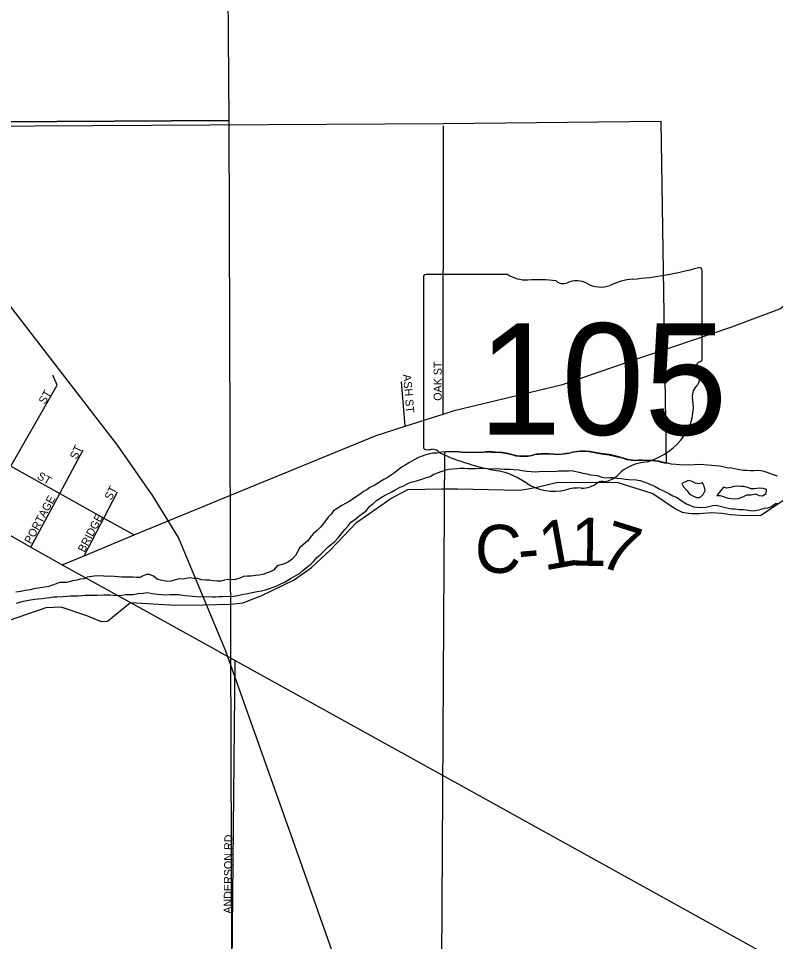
# Model space of a CAD drawing. Extents: x 1588073 to 2013523, y 1090242 to 1357120.
# Drawn here: x 1731924 to 1736650, y 1255544 to 1261308 of the extents above; entities that cross this region are included whole.
import ezdxf

# ---------------------------------------------------------------- set-up
doc = ezdxf.new("R2010")
doc.units = 0
for name, color, linetype in [('GM_X_City_Street', 7, 'Continuous'), ('GM_X_City_Street_Text', 7, 'Continuous'), ('GM_X_Corporation', 7, 'Continuous'), ('GM_X_County_Road', 7, 'Continuous'), ('GM_X_County_Road_Text', 7, 'Continuous'), ('GM_X_Major_River', 7, 'Continuous'), ('GM_X_Rail_Line', 7, 'Continuous'), ('GM_X_Section', 7, 'Continuous'), ('GM_X_State_Location', 7, 'Continuous'), ('GM_X_State_Route', 7, 'Continuous'), ('GM_X_State_Shield', 7, 'Continuous'), ('GM_X_US_Route', 7, 'Continuous')]:
    doc.layers.add(name, color=color, linetype=linetype)

msp = doc.modelspace()

# ---------------------------------------------------------------- linework, layer by layer
at = {"layer": 'GM_X_City_Street'}
for points in [[(1734574.8, 1258837.1), (1734577.4, 1260637.8)], [(1730052.6, 1259528.9), (1730381.7, 1259345.5), (1730587.5, 1259230.7), (1730956.8, 1259024.7), (1731283.7, 1258842.5), (1731568.2, 1258683.8), (1731875.7, 1258512.3), (1732181.5, 1258341.8), (1732456.9, 1258188.2), (1732646.6, 1258082.5)], [(1731497.3, 1257862.4), (1731512.6, 1257888.4), (1731687.1, 1258184.9), (1731727.1, 1258252.9), (1731875.7, 1258512.3), (1732140.6, 1258974.7), (1732165.2, 1259018.6), (1732137.8, 1259081.1)], [(1734339.1, 1258761.6), (1734314.5, 1259039.6)], [(1732001.9, 1258006.8), (1732181.5, 1258341.8), (1732327.2, 1258613.6)], [(1731868.1, 1257551.3), (1732097.9, 1257629.7), (1732188.2, 1257634.3), (1732349.6, 1257579.5), (1732441.2, 1257541.9), (1732479.3, 1257545.3), (1732623.1, 1257660.2), (1732903.8, 1257644.5), (1733076.2, 1257645.7), (1733246.6, 1257650.9), (1733326.9, 1257659.6), (1733383.4, 1257680.7), (1733443.9, 1257703.8), (1733646, 1257802.7), (1733753.5, 1257879.1), (1733869.6, 1257987.5), (1734034.9, 1258161.2), (1734247.8, 1258310.1), (1734355, 1258366.5), (1734567.3, 1258369.8), (1734569.6, 1258369.9)], [(1732438.4, 1258152.8), (1732456.9, 1258188.2), (1732543, 1258352.5)], [(1732333.8, 1257953.2), (1732438.4, 1258152.8), (1732438.4, 1258152.8)], [(1733261, 1255623.7), (1733277.2, 1257297.8)]]:
    msp.add_lwpolyline(points, dxfattribs=at)
at = {"layer": 'GM_X_Corporation'}
msp.add_lwpolyline([(1730564.8, 1260628.5), (1734575.6, 1260651.5), (1735934, 1260666.3), (1735968, 1258529.7), (1735956, 1258531.9), (1735939.7, 1258534.8), (1735917.6, 1258541.3), (1735861.2, 1258548.2), (1735837.5, 1258544.4), (1735813.6, 1258546.8), (1735793, 1258546.9), (1735773, 1258545.4), (1735751.9, 1258547.6), (1735741.7, 1258549.4), (1735724.3, 1258552.7), (1735707.5, 1258557.7), (1735682.2, 1258563.9), (1735653.6, 1258570.7), (1735637.2, 1258575.6), (1735608.7, 1258581.7), (1735574.5, 1258585.5), (1735485.9, 1258601.9), (1735455.2, 1258604.3), (1735408.9, 1258601.3), (1735381.6, 1258596.5), (1735356.8, 1258591.1), (1735329.5, 1258586.2), (1735291, 1258582.3), (1735267.6, 1258584.9), (1735233.7, 1258587.3), (1735203.5, 1258587.9), (1735174.7, 1258586), (1735154.5, 1258585), (1735117.2, 1258575.5), (1735093.6, 1258571.2), (1735073.1, 1258571.7), (1735053.9, 1258571.9), (1735031, 1258574.3), (1735018, 1258578.3), (1734973.9, 1258589.3), (1734940.5, 1258595.8), (1734878.6, 1258598.2), (1734835.3, 1258598.6), (1734814.3, 1258595.2), (1734694, 1258597.8), (1734655, 1258601.7), (1734583.1, 1258598.8), (1734565.6, 1255417.5)], dxfattribs=at)
at = {"layer": 'GM_X_County_Road'}
for points in [[(1734569.6, 1258369.9), (1734665.7, 1258371.4), (1734956.2, 1258364.6), (1735052.3, 1258363), (1735106.6, 1258370.1), (1735179, 1258385), (1735291.7, 1258413.2), (1735666.4, 1258411), (1735883.7, 1258341.3), (1736026.4, 1258246.7), (1736068.1, 1258225.9), (1736106.1, 1258219.3), (1736128.1, 1258216.9), (1736174.2, 1258216.2), (1736250.5, 1258222.9), (1736314.5, 1258217.9), (1736368.5, 1258211), (1736460.6, 1258203.4), (1736558.8, 1258205.8), (1736706.8, 1258303.6)], [(1732984.1, 1242187.7), (1732984.1, 1242187.7), (1732997.2, 1242556.2), (1733011.8, 1244743.7), (1733098.1, 1246418.7), (1733235.4, 1250065.8), (1733232.3, 1252861), (1733248.1, 1254518.9), (1733258.8, 1255395), (1733261, 1255623.7)]]:
    msp.add_lwpolyline(points, dxfattribs=at)
at = {"layer": 'GM_X_Major_River'}
for points in [[(1736578.7, 1258477.8), (1736558.8, 1258482.1), (1736536.8, 1258484.5), (1736514.7, 1258482.8), (1736494.7, 1258483.1), (1736470.7, 1258485.4), (1736448.7, 1258485.8), (1736416.8, 1258492.2), (1736394.8, 1258494.6), (1736372.8, 1258498.9), (1736346.8, 1258501.3), (1736320.9, 1258507.7), (1736300.9, 1258512), (1736252.9, 1258516.7), (1736224.9, 1258519.1), (1736202.9, 1258519.5), (1736176.9, 1258521.8), (1736144.8, 1258520.3), (1736114.8, 1258518.7), (1736050.7, 1258519.7), (1736030.7, 1258522), (1735998.7, 1258524.5), (1735978.8, 1258530.8), (1735942.9, 1258537.3), (1735920.9, 1258543.6), (1735900.9, 1258545.9), (1735865, 1258550.5), (1735840.9, 1258546.8), (1735816.9, 1258549.2), (1735796.9, 1258549.5), (1735776.8, 1258547.8), (1735754.8, 1258550.1), (1735730.9, 1258554.4), (1735701, 1258562.9), (1735663, 1258571.5), (1735641.1, 1258577.8), (1735621.1, 1258582.1), (1735597.2, 1258586.5), (1735571.2, 1258588.9), (1735549.2, 1258593.2), (1735523.3, 1258597.6), (1735491.3, 1258604.1), (1735461.3, 1258606.5), (1735433.3, 1258604.9), (1735413.2, 1258603.2), (1735387.1, 1258599.6), (1735363, 1258593.9), (1735342.9, 1258590.2), (1735318.8, 1258586.6), (1735294.8, 1258584.9), (1735268.8, 1258587.3), (1735236.8, 1258589.8), (1735206.8, 1258590.2), (1735158.7, 1258586.9), (1735120.5, 1258577.5), (1735098.4, 1258573.8), (1735056.4, 1258574.4), (1735034.4, 1258576.7), (1734978.5, 1258591.6), (1734944.6, 1258598.1), (1734900.5, 1258598.7), (1734880.5, 1258601), (1734840.5, 1258601.6), (1734820.4, 1258597.9), (1734690.3, 1258599.8), (1734662.3, 1258604.2), (1734642.3, 1258602.5), (1734616.3, 1258602.9), (1734588.2, 1258601.3), (1734564.2, 1258599.7), (1734538, 1258594), (1734514, 1258592.4), (1734489.9, 1258588.7), (1734467.8, 1258583.1), (1734443.6, 1258575.4), (1734421.5, 1258565.7), (1734395.2, 1258552.1), (1734365, 1258534.5), (1734338.7, 1258518.8), (1734318.5, 1258507.1), (1734294.2, 1258489.4), (1734271.9, 1258469.7), (1734247.6, 1258454), (1734225.4, 1258440.3), (1734205.2, 1258428.6), (1734148.6, 1258393.4), (1734118.4, 1258379.8), (1734098.1, 1258364), (1734077.9, 1258354.3), (1734057.7, 1258336.6), (1734035.4, 1258322.9), (1734013.2, 1258307.2), (1733992.9, 1258293.4), (1733966.7, 1258279.8), (1733942.5, 1258266.1), (1733914.2, 1258248.5), (1733889.9, 1258232.8), (1733875.6, 1258213), (1733857.3, 1258193.2), (1733828.7, 1258153.6), (1733810.3, 1258131.8)], [(1733605.2, 1257800.2), (1733627.4, 1257813.8), (1733655.7, 1257829.5), (1733677.9, 1257841.2), (1733700.2, 1257860.9), (1733722.5, 1257878.6), (1733748.8, 1257900.2), (1733769.2, 1257922), (1733787.5, 1257941.8), (1733807.8, 1257957.5), (1733834.2, 1257985.2), (1733858.6, 1258010.8), (1733878.8, 1258024.6), (1733899.1, 1258042.3), (1733919.5, 1258064.1), (1733937.8, 1258087.8), (1733962.3, 1258117.6), (1733982.6, 1258139.3), (1733999, 1258163.1), (1734021.3, 1258176.8), (1734049.6, 1258200.4), (1734071.9, 1258216.1), (1734096.2, 1258235.8), (1734114.6, 1258259.6), (1734136.9, 1258277.3), (1734159.2, 1258297), (1734193.6, 1258320.6), (1734221.9, 1258336.2), (1734254.1, 1258351.7), (1734276.3, 1258363.4), (1734306.6, 1258381), (1734326.7, 1258386.7), (1734355, 1258404.4), (1734375.2, 1258412.1), (1734409.3, 1258419.6), (1734441.5, 1258431.1), (1734465.7, 1258438.8), (1734493.8, 1258448.4), (1734518.1, 1258462.1), (1734568.4, 1258481.4), (1734592.5, 1258489), (1734612.6, 1258492.8), (1734636.7, 1258496.4), (1734660.8, 1258498.1), (1734680.8, 1258499.8), (1734706.8, 1258499.4), (1734728.8, 1258497.1), (1734756.9, 1258498.6), (1734778.9, 1258498.3), (1734807, 1258499.9), (1734829, 1258499.6), (1734853, 1258497.2), (1734933.1, 1258496), (1734957, 1258493.7), (1734991.1, 1258493.2), (1735017.1, 1258490.8), (1735049.1, 1258488.3), (1735069.1, 1258486), (1735097, 1258481.6), (1735125, 1258479.2), (1735151, 1258476.8), (1735175.1, 1258478.5), (1735205.1, 1258480), (1735271.2, 1258479.1), (1735297.3, 1258482.7), (1735319.3, 1258482.3), (1735357.4, 1258483.8), (1735377.4, 1258485.5), (1735403.4, 1258479.1), (1735425.3, 1258474.8), (1735447.3, 1258468.4), (1735471.2, 1258464.1), (1735493.1, 1258457.8), (1735537.1, 1258453.1), (1735565, 1258442.7), (1735589, 1258440.3), (1735615.1, 1258441.9), (1735637.1, 1258441.6), (1735663, 1258437.2), (1735689, 1258434.8), (1735711, 1258430.5), (1735735, 1258428.1), (1735781, 1258427.5), (1735805, 1258423.1), (1735828.9, 1258414.7), (1735850.8, 1258406.4), (1735898.6, 1258385.6), (1735924.4, 1258371.2), (1735968.1, 1258350.6), (1735988, 1258340.2), (1736009.8, 1258327.9), (1736031.7, 1258317.6), (1736053.5, 1258303.2), (1736073.3, 1258288.9), (1736095.2, 1258276.5), (1736119.1, 1258266.2), (1736139, 1258257.9), (1736161, 1258255.5), (1736205, 1258254.9), (1736225.1, 1258258.6), (1736259.2, 1258266.1)], [(1736662.4, 1258450.6), (1736630.5, 1258459.1), (1736598.7, 1258471.6), (1736578.7, 1258477.8)], [(1736198.2, 1258335.2), (1736210.6, 1258361), (1736204.9, 1258387.2), (1736195.2, 1258407.3), (1736171.1, 1258401.7), (1736151.2, 1258406), (1736129.3, 1258416.3), (1736105.4, 1258422.7), (1736065, 1258403.2)], [(1736065, 1258403.2), (1736074.7, 1258383.1), (1736098.4, 1258358.7), (1736114.1, 1258336.4), (1736134, 1258326.1), (1736157.8, 1258315.7), (1736177.9, 1258317.4), (1736198.2, 1258335.2), (1736210.6, 1258361), (1736204.9, 1258387.2), (1736195.2, 1258407.3), (1736171.1, 1258401.7), (1736151.2, 1258406), (1736129.3, 1258416.3), (1736105.4, 1258422.7), (1736065, 1258403.2)], [(1736065, 1258403.2), (1736074.7, 1258383.1), (1736098.4, 1258358.7), (1736114.1, 1258336.4), (1736134, 1258326.1), (1736157.8, 1258315.7), (1736177.9, 1258317.4), (1736198.2, 1258335.2)], [(1736590.7, 1258341.4), (1736593.1, 1258367.4), (1736573.2, 1258371.7), (1736547.2, 1258374.1), (1736519.1, 1258370.5), (1736499, 1258370.8), (1736475.2, 1258379.2), (1736453.2, 1258385.5), (1736433.2, 1258385.8), (1736411.2, 1258388.1), (1736391.1, 1258384.4), (1736369, 1258378.7), (1736344.9, 1258375.1), (1736325, 1258381.4), (1736284.2, 1258329.9)], [(1736284.2, 1258329.9), (1736304.2, 1258329.6), (1736330.1, 1258321.2), (1736354, 1258312.8), (1736374, 1258310.5), (1736396, 1258308.2), (1736418.1, 1258309.9), (1736446.3, 1258321.5), (1736470.5, 1258333.1), (1736498.5, 1258332.7), (1736524.6, 1258340.4), (1736548.5, 1258330), (1736568.5, 1258327.7), (1736590.7, 1258341.4), (1736593.1, 1258367.4), (1736573.2, 1258371.7), (1736547.2, 1258374.1), (1736519.1, 1258370.5), (1736499, 1258370.8), (1736475.2, 1258379.2), (1736453.2, 1258385.5), (1736433.2, 1258385.8), (1736411.2, 1258388.1), (1736391.1, 1258384.4), (1736369, 1258378.7), (1736344.9, 1258375.1), (1736325, 1258381.4), (1736284.2, 1258329.9)], [(1736284.2, 1258329.9), (1736304.2, 1258329.6), (1736330.1, 1258321.2), (1736354, 1258312.8), (1736374, 1258310.5), (1736396, 1258308.2), (1736418.1, 1258309.9), (1736446.3, 1258321.5), (1736470.5, 1258333.1), (1736498.5, 1258332.7), (1736524.6, 1258340.4), (1736548.5, 1258330), (1736568.5, 1258327.7), (1736590.7, 1258341.4)], [(1736259.2, 1258266.1), (1736279.3, 1258267.8), (1736329.2, 1258257.1), (1736355.1, 1258250.7), (1736377.1, 1258246.3), (1736399.1, 1258246), (1736423.1, 1258241.7), (1736447.1, 1258241.3), (1736467.1, 1258239), (1736491, 1258234.6), (1736511, 1258232.3), (1736535.1, 1258238), (1736561.2, 1258243.6), (1736581.3, 1258249.4), (1736601.4, 1258251.1), (1736621.5, 1258258.8), (1736649.9, 1258278.4), (1736671.9, 1258282.1)], [(1733810.3, 1258131.8), (1733788, 1258110.1), (1733763.7, 1258090.4), (1733745.3, 1258066.6), (1733731, 1258046.8), (1733704.6, 1258025.1), (1733680.3, 1258003.5), (1733665.9, 1257977.6), (1733653.5, 1257953.8), (1733633.2, 1257932), (1733610.9, 1257914.3), (1733584.7, 1257902.7), (1733562.6, 1257897), (1733538.4, 1257889.3), (1733516, 1257863.6), (1733495.8, 1257851.9), (1733475.7, 1257846.1), (1733449.5, 1257836.5), (1733427.4, 1257830.8), (1733403.4, 1257829.2), (1733375.3, 1257825.6), (1733351.3, 1257825.9), (1733329.2, 1257824.2), (1733307, 1257812.6), (1733278.9, 1257804.9), (1733256.8, 1257803.3), (1733232.8, 1257803.6), (1733210.7, 1257799.9), (1733188.6, 1257794.3), (1733164.6, 1257794.6), (1733138.6, 1257797), (1733116.6, 1257799.3), (1733092.6, 1257799.7), (1733066.6, 1257802.1), (1733042.7, 1257810.4), (1733020.6, 1257810.8), (1732994.7, 1257815.1), (1732970.6, 1257811.5), (1732950.5, 1257805.8), (1732926.5, 1257808.1), (1732904.4, 1257802.4), (1732876.2, 1257794.8), (1732854.2, 1257791.2), (1732834.2, 1257795.5), (1732810.2, 1257799.8), (1732790.3, 1257806.1), (1732766.5, 1257824.5), (1732742.7, 1257834.9), (1732722.6, 1257835.2), (1732702.5, 1257827.5), (1732682.4, 1257817.7), (1732660.3, 1257816.1), (1732638.3, 1257818.4), (1732572.2, 1257819.3), (1732546.2, 1257821.8), (1732524.3, 1257824.1), (1732498.2, 1257824.4), (1732478.2, 1257822.7), (1732456.2, 1257825.1), (1732426.2, 1257827.5), (1732396.1, 1257825.9), (1732354, 1257818.6), (1732333.8, 1257808.8), (1732309.7, 1257807.2), (1732287.6, 1257799.5), (1732263.5, 1257795.8), (1732223.3, 1257786.4), (1732201.3, 1257786.7), (1732181.3, 1257785), (1732159.1, 1257777.3), (1732114.8, 1257760), (1732060.7, 1257752.7), (1732020.5, 1257745.3), (1731996.4, 1257739.6), (1731966.3, 1257736.1), (1731938.2, 1257730.5), (1731908.1, 1257724.9)], [(1731911.1, 1257656.7), (1731933.2, 1257662.4), (1731955.3, 1257670.1), (1731999.5, 1257677.5), (1732025.5, 1257681.1), (1732047.6, 1257682.8), (1732071.7, 1257686.4), (1732099.8, 1257690), (1732119.8, 1257691.8), (1732143.9, 1257695.4), (1732163.9, 1257697.1), (1732204, 1257698.5), (1732228.1, 1257700.2), (1732248.1, 1257701.9), (1732268.1, 1257701.6), (1732294.2, 1257703.2), (1732318.2, 1257704.9), (1732340.3, 1257706.5), (1732392.3, 1257705.8), (1732416.4, 1257707.4), (1732456.5, 1257708.8), (1732496.5, 1257708.2), (1732518.5, 1257705.9), (1732542.5, 1257703.6), (1732566.6, 1257707.2), (1732594.7, 1257710.8), (1732640.7, 1257710.1), (1732670.9, 1257717.7), (1732702.9, 1257719.2), (1732729, 1257722.9), (1732749, 1257718.6), (1732772.9, 1257714.2), (1732794.9, 1257711.9), (1732816.9, 1257711.6), (1732842.9, 1257709.2), (1732869, 1257710.8), (1732925, 1257710), (1732965, 1257705.4), (1732989, 1257703), (1733011, 1257700.7), (1733035, 1257698.3), (1733133.1, 1257696.9), (1733155.1, 1257696.6), (1733175.2, 1257698.3), (1733197.2, 1257697.9), (1733221.2, 1257699.6), (1733245.3, 1257699.2), (1733267.3, 1257700.9), (1733291.4, 1257704.6), (1733329.5, 1257712), (1733355.7, 1257717.6), (1733383.8, 1257723.2), (1733413.9, 1257728.8), (1733442, 1257734.4), (1733466.1, 1257740.1), (1733492.3, 1257747.7), (1733514.4, 1257757.4), (1733536.6, 1257765.1), (1733562.8, 1257776.7), (1733585, 1257788.4), (1733605.2, 1257800.2)]]:
    msp.add_lwpolyline(points, dxfattribs=at)
at = {"layer": 'GM_X_Rail_Line'}
for points in [[(1732542.7, 1258642.3), (1731596.4, 1259868.8), (1731390.1, 1260176.8), (1731236.7, 1260371.8), (1730585.8, 1261288.3), (1729624, 1262632.1), (1729138.9, 1263295.7), (1728537.7, 1264116.8), (1727863.6, 1265107.7), (1726244.1, 1267332.7), (1724620.9, 1269557.7), (1722285.4, 1272747.3), (1719884.4, 1276020.3), (1719569.9, 1276435.8)], [(1733231.2, 1257320.9), (1733218.5, 1257356.6), (1732924.1, 1258065.8), (1732762.4, 1258327.1), (1732542.7, 1258642.3)], [(1736736.9, 1247755.6), (1735895.5, 1250059.3), (1735795.2, 1250332.1), (1734574.2, 1253528.6), (1733637.2, 1256178.8), (1733231.2, 1257320.9)]]:
    msp.add_lwpolyline(points, dxfattribs=at)
at = {"layer": 'GM_X_Section'}
for points in [[(1733195, 1265967.9), (1733237.7, 1260670.5), (1727872, 1260638.5), (1727860.1, 1265867.6)], [(1733237.7, 1260670.5), (1733255, 1255435.5), (1727969.6, 1255376.5), (1727872, 1260638.5)]]:
    msp.add_lwpolyline(points, close=True, dxfattribs=at)
at = {"layer": 'GM_X_State_Route'}
for points in [[(1735885.3, 1259216.5), (1736377.7, 1259381.4), (1736676.2, 1259494.4), (1737640.7, 1260208.9), (1737804.3, 1260396.5), (1738016.2, 1260815.8), (1738302.1, 1261446.2), (1738606.2, 1261810.8)], [(1734562.4, 1258833.2), (1734574.8, 1258837.1), (1734643.6, 1258859.2), (1735319.6, 1259021.5), (1735815.5, 1259193.1), (1735865.2, 1259209.7), (1735885.3, 1259216.5)], [(1732196.5, 1257896.7), (1732333.8, 1257953.2), (1732646.6, 1258082.5), (1733243.9, 1258329), (1734158.1, 1258703.6), (1734339.1, 1258761.6), (1734548.5, 1258828.7), (1734562.4, 1258833.2)]]:
    msp.add_lwpolyline(points, dxfattribs=at)
at = {"layer": 'GM_X_State_Shield'}
for p, q in [((1734978.6, 1259708.3), (1734469, 1259708.3)), ((1736192, 1259181.8), (1736192, 1259734.5)), ((1734451.8, 1259690.1), (1734451.8, 1258633.5)), ((1736191.9, 1259181.9), (1736192, 1259181.8))]:
    msp.add_line(p, q, dxfattribs=at)
for centre, major_axis, start_param, end_param in [((1734471.8, 1259692.4), (20.2, 0), 1.712693, 3.28349), ((1735100, 1259831), (195.5, 0), 4.042523, 4.731795), ((1735572.1, 1261148.9), (1845.5, 0), 4.814394, 5.042369), ((1736172.7, 1259736.8), (19.4, 0), 6.141152, 7.989035), ((1735164.8, 1259115.1), (702, 0), 1.404758, 1.657858), ((1735324.2, 1259697.9), (56.4, 0), 3.836095, 5.185415), ((1735407, 1259575.7), (117.3, 0), 0.950623, 2.079405), ((1735558.4, 1259743.3), (141.1, 0), 4.081561, 5.145723), ((1735807.5, 1259385.6), (371.3, 0), 1.699011, 2.107814), ((1736171.4, 1259179.6), (20.7, 0), 5.05454, 6.418171), ((1736187.6, 1259141.2), (30, 0), 1.883978, 3.671073), ((1735996.8, 1259071.3), (180, 0), 5.934695, 6.695948), ((1736261.4, 1258950.5), (130.9, 0), 2.387724, 3.262537), ((1735675.5, 1258880.1), (461.6, 0), 5.101752, 6.440018), ((1734471.9, 1258631.2), (20.3, 0), 3.00124, 4.508301), ((1734475, 1258739.3), (155.2, 0), 4.665946, 4.897461), ((1734506.8, 1258572.6), (56, 0), 0.519207, 1.627899), ((1735213.4, 1259521.9), (1332.7, 0), 4.195997, 4.488961), ((1735870.2, 1258336.9), (252.8, 0), 1.647645, 2.488434), ((1734816.1, 1258158.8), (417, 0), 0.823519, 1.323587), ((1735549.9, 1258531.1), (149.1, 0), 4.937069, 5.64225), ((1735267, 1258567.3), (264.6, 0), 4.026481, 4.996735), ((1735419.9, 1258202), (217.4, 0), 1.495662, 1.94098), ((1735439.2, 1258488.2), (141, 0), 4.691044, 5.507374), ((1735566.8, 1258385.8), (39.7, 0), 1.147584, 2.315152)]:
    msp.add_ellipse(centre, major_axis=major_axis, ratio=0.8, start_param=start_param, end_param=end_param, dxfattribs=at)
at = {"layer": 'GM_X_US_Route'}
for points in [[(1731393.1, 1258351.2), (1731687.1, 1258184.9), (1731973.3, 1258023)], [(1731973.3, 1258023), (1732001.9, 1258006.8), (1732196.5, 1257896.7), (1732623.1, 1257660.2), (1733183.3, 1257349.8), (1733190, 1257346.1)], [(1733190, 1257346.1), (1733277.2, 1257297.8), (1734567.2, 1256583.9)], [(1734567.2, 1256583.9), (1734567.3, 1256583.9), (1735028, 1256328.9), (1735028, 1256328.9)], [(1735028, 1256328.9), (1737239.4, 1255105.1), (1739653.4, 1253802.4), (1740435, 1253387.3), (1743882, 1251508.5), (1746471.8, 1250074.1), (1748852.7, 1248750.1), (1748852.7, 1248750.1)]]:
    msp.add_lwpolyline(points, dxfattribs=at)

# ---------------------------------------------------------------- texts
at = {"layer": 'GM_X_City_Street_Text'}
for s, rotation, p in [('OAK ST', 90, (1734566, 1258920.5)), ('ASH ST', 274.86639, (1734325.1, 1259084.1)), ('ST', 60.25679, (1732090, 1258894.4)), ('ST', 64.9823, (1732287.6, 1258550.5)), ('ST', 330.2568, (1732036.8, 1258435.9)), ('ST', 63.43494, (1732503.3, 1258295.5)), ('PORTAGE', 61.82227, (1732001.9, 1258023)), ('BRIDGE', 62.44962, (1732336.2, 1257970.1)), ('ANDERSON RD', 89.41568, (1733254.8, 1255717.4))]:
    msp.add_text(s, height=50, rotation=rotation, dxfattribs=at).set_placement(p)
at = {"layer": 'GM_X_County_Road_Text'}
for s, rotation, p in [('C', 358.60653, (1734769.9, 1257849.6)), ('1', 10.29706, (1735205.5, 1257859.3)), ('1', 359.32345, (1735372.2, 1257891.1)), ('7', 342.41096, (1735534, 1257892.6)), ('-', 4.90901, (1735052.3, 1257844.7))]:
    msp.add_text(s, height=300, rotation=rotation, dxfattribs=at).set_placement(p)
at = {"layer": 'GM_X_State_Location'}
for s in ['s', 'r']:
    msp.add_text(s, height=1, dxfattribs=at).set_placement((1735302.4, 1259091.6))
msp.add_text('105', height=1, rotation=0.00001, dxfattribs=at).set_placement((1734949.4, 1259018.8))
at = {"layer": 'GM_X_State_Shield'}
msp.add_text('105', height=696.1, dxfattribs=at).set_placement((1734795.6, 1258708))

doc.saveas('drawing.dxf')
